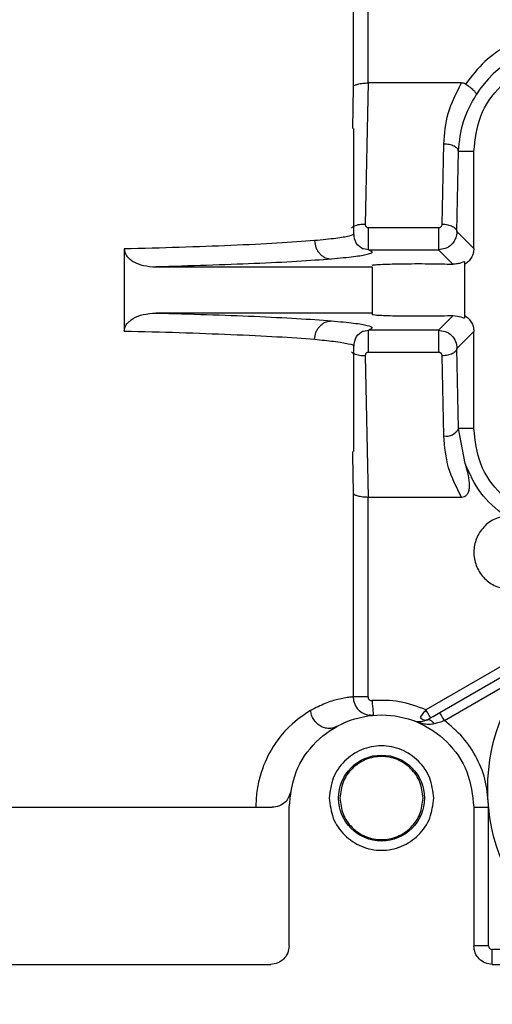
# Model space of a CAD drawing. Header units: inches. Extents: x 170 to 312, y 215 to 248.
# Tile 432 of 557: x 250.6617 to 250.7247, y 243.9757 to 244.1068. Entities that reach past the tile are written whole.
import ezdxf

# ---------------------------------------------------------------- set-up
doc = ezdxf.new("R2010")
doc.units = ezdxf.units.IN
doc.header["$LTSCALE"] = 0.25
doc.header["$MEASUREMENT"] = 0
doc.layers.add('ANNOTATIONS', color=1, linetype='Continuous')
doc.layers.add('STANDARD MOTOR LH', color=7, linetype='Continuous')
doc.styles.add('ARIAL', font='arial.ttf', dxfattribs={"height": 0.09375})
doc.dimstyles.new('STANDARD$0', dxfattribs={"dimtxt": 0.09375, "dimasz": 0.09375, "dimexe": 0.03125, "dimexo": 0.046875, "dimgap": 0.09, "dimtad": 0, "dimtih": 1, "dimtoh": 1, "dimdec": 4, "dimzin": 0, "dimdsep": 46, "dimtxsty": 'ARIAL', "dimcen": 0.09, "dimadec": 0, "dimazin": 0, "dimtfac": 1, "dimtdec": 4, "dimtofl": 0, "dimtmove": 0, "dimatfit": 1, "dimfxl": 1, "dimtolj": 1, "dimtzin": 0, "dimarcsym": 0})

# ---------------------------------------------------------------- blocks, each defined once
blk = doc.blocks.new('*D76')
at = {"layer": 'ANNOTATIONS', "color": 0, "lineweight": -2, "transparency": 16777216}
for p, q in [((250.2277552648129, 244.6685519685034), (250.2277552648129, 245.2761724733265)), ((251.4284425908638, 243.2752990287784), (251.4284425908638, 245.2761724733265)), ((250.3215052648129, 245.2449224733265), (250.6470028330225, 245.2449224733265)), ((251.3346925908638, 245.2449224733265), (251.0091950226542, 245.2449224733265))]:
    blk.add_line(p, q, dxfattribs=at)
at = {"layer": 'ANNOTATIONS', "color": 0, "transparency": 16777216}
for points in [[(250.3215052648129, 245.2605474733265), (250.3215052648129, 245.2292974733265), (250.2277552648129, 245.2449224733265)], [(251.3346925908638, 245.2605474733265), (251.3346925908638, 245.2292974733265), (251.4284425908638, 245.2449224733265)]]:
    blk.add_solid(points, dxfattribs=at)
at = {"layer": 'defpoints', "color": 0, "transparency": 16777216}
for p in [(250.2277552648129, 245.2449224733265), (250.2277552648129, 244.6216769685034), (251.4284425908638, 243.2284240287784)]:
    blk.add_point(p, dxfattribs=at)
at = {"layer": 'ANNOTATIONS', "color": 0, "transparency": 16777216, "insert": (250.8280989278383, 245.2449224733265), "char_height": 0.09375, "attachment_point": 5, "style": 'ARIAL'}
blk.add_mtext('\\A1;20"', dxfattribs=at)
blk = doc.blocks.new('*D77')
at = {"layer": 'ANNOTATIONS', "color": 0, "lineweight": -2, "transparency": 16777216}
for p, q in [((250.3659425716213, 244.2732890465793), (250.3659425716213, 244.8424586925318)), ((251.4284425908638, 243.2752990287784), (251.4284425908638, 244.8424586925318)), ((250.4596925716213, 244.8112086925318), (250.6120825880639, 244.8112086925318)), ((251.3346925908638, 244.8112086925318), (251.1823025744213, 244.8112086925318))]:
    blk.add_line(p, q, dxfattribs=at)
at = {"layer": 'ANNOTATIONS', "color": 0, "transparency": 16777216}
for points in [[(250.4596925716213, 244.8268336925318), (250.4596925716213, 244.7955836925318), (250.3659425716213, 244.8112086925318)], [(251.3346925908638, 244.8268336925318), (251.3346925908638, 244.7955836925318), (251.4284425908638, 244.8112086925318)]]:
    blk.add_solid(points, dxfattribs=at)
at = {"layer": 'defpoints', "color": 0, "transparency": 16777216}
for p in [(251.4284425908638, 244.8112086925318), (250.3659425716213, 244.2264140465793), (251.4284425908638, 243.2284240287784)]:
    blk.add_point(p, dxfattribs=at)
at = {"layer": 'ANNOTATIONS', "color": 0, "transparency": 16777216, "insert": (250.8971925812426, 244.8112086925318), "char_height": 0.09375, "attachment_point": 5, "style": 'ARIAL'}
blk.add_mtext('\\A1;17 3/8"', dxfattribs=at)

msp = doc.modelspace()

# ---------------------------------------------------------------- linework, layer by layer
at = {"layer": 'STANDARD MOTOR LH'}
for p, q in [((250.7061703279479, 244.1754655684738), (250.7061703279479, 244.097866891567)), ((250.708142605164, 244.0983942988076), (250.7081367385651, 244.1754655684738)), ((250.7061703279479, 244.097866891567), (250.7060648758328, 244.0923370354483)), ((250.708142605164, 244.0983942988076), (250.7077587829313, 244.0795977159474)), ((250.7205909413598, 244.0983942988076), (250.708142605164, 244.0983942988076)), ((250.7062417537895, 244.078335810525), (250.7062417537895, 244.0923370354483)), ((250.7180133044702, 244.0795953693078), (250.7182283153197, 244.0902596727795)), ((250.7199805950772, 244.0786109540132), (250.7201956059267, 244.0892758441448)), ((250.7222358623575, 244.0892758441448), (250.7201956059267, 244.0892758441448)), ((250.7222358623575, 244.0763558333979), (250.7222358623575, 244.0892758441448)), ((250.7175117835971, 244.0791131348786), (250.7082237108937, 244.0791131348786)), ((250.7222358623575, 244.0763558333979), (250.7199805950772, 244.0786109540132)), ((250.6756679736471, 244.0762871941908), (250.6756679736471, 244.0653547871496)), ((250.7082237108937, 244.0761616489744), (250.7073040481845, 244.0763388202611)), ((250.7082237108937, 244.0761616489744), (250.7175117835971, 244.0761616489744)), ((250.7184219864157, 244.0763358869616), (250.7175117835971, 244.0761616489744)), ((250.7194179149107, 244.0742555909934), (250.7175117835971, 244.0761616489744)), ((250.6798693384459, 244.073896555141), (250.7087024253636, 244.073896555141)), ((250.7087024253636, 244.073896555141), (250.7087024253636, 244.0675301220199)), ((250.7210055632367, 244.0745794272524), (250.7210055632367, 244.0670619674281)), ((250.7087024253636, 244.0677448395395), (250.6798693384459, 244.0677448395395)), ((250.7175117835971, 244.0654803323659), (250.7194179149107, 244.067386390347)), ((250.707303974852, 244.0653031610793), (250.7082237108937, 244.0654803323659)), ((250.7175117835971, 244.0654803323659), (250.7082237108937, 244.0654803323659)), ((250.7175117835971, 244.0654803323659), (250.718423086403, 244.065304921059)), ((250.7199805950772, 244.0630304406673), (250.7222358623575, 244.0652861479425)), ((250.7222358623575, 244.0523661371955), (250.7222358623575, 244.0652861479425)), ((250.7062417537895, 244.049304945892), (250.7062417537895, 244.0633073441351)), ((250.7077587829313, 244.0620436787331), (250.708142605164, 244.0432476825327)), ((250.7082237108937, 244.0625288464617), (250.7175117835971, 244.0625288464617)), ((250.7182283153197, 244.051381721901), (250.7180133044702, 244.0620466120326)), ((250.7201956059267, 244.0523661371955), (250.7199805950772, 244.0630304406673)), ((250.7222358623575, 244.0523661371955), (250.7201956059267, 244.0523661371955)), ((250.7210857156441, 244.0477092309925), (250.7201956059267, 244.0523661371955)), ((250.7060648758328, 244.049304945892), (250.7060738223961, 244.0488350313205)), ((250.7060738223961, 244.0488350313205), (250.7061703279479, 244.0437750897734)), ((250.7061703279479, 244.0437750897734), (250.7061703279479, 244.0166291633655)), ((250.7081367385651, 244.0166291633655), (250.708142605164, 244.0432476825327)), ((250.708142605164, 244.0432476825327), (250.7205909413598, 244.0432476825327)), ((250.7418088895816, 244.0298906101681), (250.7158567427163, 244.0149073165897)), ((250.7176910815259, 244.0145459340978), (250.7322049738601, 244.0229251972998)), ((250.71830619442, 244.0134799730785), (250.7297772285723, 244.0201027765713)), ((250.7081367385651, 244.0166291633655), (250.7061703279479, 244.0166291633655)), ((250.7084646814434, 244.0141775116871), (250.7082971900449, 244.0141927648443)), ((250.7086574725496, 244.0141599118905), (250.7085867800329, 244.0141663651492)), ((250.7085871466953, 244.0141446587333), (250.7088465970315, 244.014178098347)), ((250.6976295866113, 243.9834687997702), (250.6976295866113, 244.0019233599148)), ((250.7222358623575, 244.0019233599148), (250.7222358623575, 243.9834687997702)), ((250.7222358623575, 244.0019233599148), (250.7242043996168, 244.0019233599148)), ((250.7242043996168, 243.9834687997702), (250.7242043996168, 244.0018957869)), ((250.7242043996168, 243.9834687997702), (250.7222358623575, 243.9834687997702)), ((250.7246965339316, 243.9810077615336), (250.7246965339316, 243.9829765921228)), ((250.7359670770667, 243.9829765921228), (250.7246965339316, 243.9829765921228)), ((250.5819799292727, 243.9810077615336), (250.6951689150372, 243.9810077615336)), ((250.7246965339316, 243.9810077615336), (250.7382985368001, 243.9810077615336))]:
    msp.add_line(p, q, dxfattribs=at)
at = {"layer": 'STANDARD MOTOR LH', "flags": 128}
for points in [[(250.7086728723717, 244.0161393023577), (250.7087067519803, 244.0157568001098), (250.7087393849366, 244.015388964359), (250.7087693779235, 244.0150498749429), (250.708795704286, 244.0147524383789), (250.7088173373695, 244.0145089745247), (250.708833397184, 244.0143276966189), (250.7088432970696, 244.0142162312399), (250.7088465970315, 244.014178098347)], [(250.7164718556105, 244.0138419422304), (250.7164600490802, 244.0138624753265), (250.7164250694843, 244.0139229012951), (250.7163682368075, 244.0140214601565), (250.7162916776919, 244.0141540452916), (250.716198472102, 244.0143153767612), (250.716092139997, 244.0144995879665), (250.7159767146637, 244.0146996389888), (250.7158567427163, 244.0149073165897)], [(250.71830619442, 244.0134799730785), (250.7181862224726, 244.0136882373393), (250.7180707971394, 244.0138882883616), (250.7179644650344, 244.014071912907), (250.7178712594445, 244.0142338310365), (250.7177947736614, 244.0143664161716), (250.7177378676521, 244.0144643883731), (250.7177028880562, 244.0145254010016), (250.7176910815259, 244.0145459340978)]]:
    msp.add_lwpolyline(points, dxfattribs=at)
at = {"layer": 'STANDARD MOTOR LH'}
for centre, radius in [((250.7493027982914, 244.0043838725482), 0.02522145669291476), ((250.7099327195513, 244.0031535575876), 0.005720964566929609)]:
    msp.add_circle(centre, radius, dxfattribs=at)
for centre, radius, start, end in [((250.7345390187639, 244.0892756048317), 0.0141701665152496, 90, 147.8344107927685), ((250.7185525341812, 244.0531918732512), 0.001838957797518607, 259.8453454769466, 333.318922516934)]:
    msp.add_arc(centre, radius, start, end, dxfattribs=at)
for points, knots in [([(250.7345390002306, 244.1054130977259), (250.7332186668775, 244.1053195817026), (250.7305780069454, 244.1051325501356), (250.7268683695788, 244.1036348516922), (250.7235607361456, 244.1013843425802), (250.7219373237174, 244.099293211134), (250.7211256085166, 244.0982476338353)], [0, 0, 0, 0, 0.2499994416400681, 0.4999976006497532, 0.7499960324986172, 0.9999999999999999, 0.9999999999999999, 0.9999999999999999, 0.9999999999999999]), ([(250.7222358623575, 244.0892758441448), (250.722420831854, 244.0908879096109), (250.722790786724, 244.0941121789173), (250.7256356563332, 244.0981790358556), (250.7297025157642, 244.1010241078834), (250.7329268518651, 244.1013938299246), (250.7345390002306, 244.101578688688)], [0, 0, 0, 0, 0.2499886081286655, 0.4999986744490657, 0.7500023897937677, 1, 1, 1, 1]), ([(250.7061703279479, 244.097866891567), (250.7061877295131, 244.0979077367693), (250.7062202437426, 244.0979840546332), (250.7064105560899, 244.0981084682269), (250.7066986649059, 244.0982189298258), (250.7070750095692, 244.0983024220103), (250.7075287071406, 244.0983712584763), (250.7079015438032, 244.0983852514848), (250.708142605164, 244.0983942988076)], [0, 0, 0, 0, 0.1559122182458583, 0.2913166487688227, 0.4999964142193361, 0.636032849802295, 0.7646733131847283, 1, 1, 1, 1]), ([(250.7182283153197, 244.0902596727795), (250.7183427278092, 244.0916381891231), (250.7185776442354, 244.0944686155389), (250.7199083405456, 244.0970633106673), (250.7205909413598, 244.0983942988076)], [0, 0, 0, 0, 0.487034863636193, 1, 1, 1, 1]), ([(250.7211256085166, 244.0982476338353), (250.7210446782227, 244.0982902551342), (250.7208774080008, 244.0983783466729), (250.7206884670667, 244.098388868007), (250.7205909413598, 244.0983942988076)], [0, 0, 0, 0, 0.4838296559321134, 1, 1, 1, 1]), ([(250.7211256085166, 244.0982476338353), (250.7213331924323, 244.098105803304), (250.7217554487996, 244.0978172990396), (250.7222424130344, 244.0973857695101), (250.7225434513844, 244.0970198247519), (250.7225436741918, 244.0968859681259), (250.722543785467, 244.0968191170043)], [0, 0, 0, 0, 0.246127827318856, 0.5006603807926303, 0.7506181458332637, 1, 1, 1, 1]), ([(250.7201956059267, 244.0892758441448), (250.7203214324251, 244.0906307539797), (250.7205660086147, 244.093264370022), (250.7218973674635, 244.0956572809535), (250.722543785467, 244.0968191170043)], [0, 0, 0, 0, 0.5144674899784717, 1, 1, 1, 1]), ([(250.7201956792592, 244.0892758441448), (250.7201596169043, 244.0894022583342), (250.7200874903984, 244.0896550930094), (250.7196295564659, 244.0899765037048), (250.7189871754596, 244.0902055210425), (250.7184812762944, 244.0902416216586), (250.7182283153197, 244.0902596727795)], [0, 0, 0, 0, 0.2499384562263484, 0.4998893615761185, 0.7499334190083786, 1, 1, 1, 1]), ([(250.7059215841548, 244.079042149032), (250.705960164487, 244.0790904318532), (250.7060508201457, 244.0792038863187), (250.7062920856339, 244.0793523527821), (250.706614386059, 244.0794791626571), (250.7070947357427, 244.0795933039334), (250.7074976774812, 244.0795959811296), (250.7077587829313, 244.0795977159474)], [0, 0, 0, 0, 0.1344442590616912, 0.3159157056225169, 0.4972155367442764, 0.6741966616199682, 0.9999999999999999, 0.9999999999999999, 0.9999999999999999, 0.9999999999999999]), ([(250.7077587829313, 244.0795977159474), (250.7077612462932, 244.0795347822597), (250.7077660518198, 244.0794120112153), (250.7078537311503, 244.0792759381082), (250.7079484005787, 244.0791930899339), (250.7080312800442, 244.0791471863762), (250.7081243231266, 244.0791190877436), (250.7081900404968, 244.0791151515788), (250.7082237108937, 244.0791131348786)], [0, 0, 0, 0, 0.2647254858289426, 0.5164265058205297, 0.6401785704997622, 0.7582146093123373, 0.8761208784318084, 1, 1, 1, 1]), ([(250.7082237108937, 244.0761616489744), (250.7082237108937, 244.0761800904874), (250.7082237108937, 244.0762169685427), (250.7082237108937, 244.0764330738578), (250.7082237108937, 244.0767525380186), (250.7082237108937, 244.0771636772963), (250.7082237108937, 244.0776394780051), (250.7082237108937, 244.0781454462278), (250.7082237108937, 244.0786555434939), (250.7082237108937, 244.0789605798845), (250.7082237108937, 244.0791131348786)], [0, 0, 0, 0, 0.1250047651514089, 0.2499758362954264, 0.3749368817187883, 0.5000830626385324, 0.6248986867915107, 0.7500256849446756, 0.8749826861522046, 0.9999999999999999, 0.9999999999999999, 0.9999999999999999, 0.9999999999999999]), ([(250.7175117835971, 244.0791131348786), (250.7175450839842, 244.0791149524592), (250.7176107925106, 244.0791185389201), (250.7177376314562, 244.0791569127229), (250.7178737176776, 244.0792501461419), (250.7179898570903, 244.0794076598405), (250.7180053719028, 244.0795318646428), (250.7180133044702, 244.0795953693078)], [0, 0, 0, 0, 0.1206362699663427, 0.2380402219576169, 0.4832321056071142, 0.7357817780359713, 1, 1, 1, 1]), ([(250.7175117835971, 244.0791131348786), (250.7175117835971, 244.0789605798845), (250.7175117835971, 244.0786555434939), (250.7175117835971, 244.0781454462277), (250.7175117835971, 244.0776394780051), (250.7175117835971, 244.0771636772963), (250.7175117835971, 244.0767525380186), (250.7175117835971, 244.0764330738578), (250.7175117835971, 244.0762169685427), (250.7175117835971, 244.0761800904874), (250.7175117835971, 244.0761616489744)], [0, 0, 0, 0, 0.1250173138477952, 0.2499743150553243, 0.3751013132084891, 0.4999169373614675, 0.6250631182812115, 0.7500241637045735, 0.874995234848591, 0.9999999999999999, 0.9999999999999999, 0.9999999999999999, 0.9999999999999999]), ([(250.7180133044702, 244.0795953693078), (250.7182662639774, 244.079577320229), (250.7187721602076, 244.079541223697), (250.7194145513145, 244.0793121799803), (250.7198724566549, 244.0789908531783), (250.7199445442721, 244.0787376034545), (250.7199805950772, 244.0786109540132)], [0, 0, 0, 0, 0.250046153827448, 0.5000697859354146, 0.7499863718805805, 1, 1, 1, 1]), ([(250.7061902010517, 244.078335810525), (250.7062070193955, 244.0783248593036), (250.7063837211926, 244.0782098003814), (250.7056723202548, 244.077991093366), (250.7040670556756, 244.0776830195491), (250.7020393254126, 244.077489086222), (250.7010229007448, 244.0773918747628)], [0, 0, 0, 0, 0.03388594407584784, 0.3560224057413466, 0.6771983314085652, 0.9999999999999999, 0.9999999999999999, 0.9999999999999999, 0.9999999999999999]), ([(250.7075094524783, 244.0762660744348), (250.707150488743, 244.0764791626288), (250.7064388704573, 244.0769015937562), (250.7063071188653, 244.0778735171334), (250.706241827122, 244.0783551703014)], [0, 0, 0, 0, 0.5044329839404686, 1, 1, 1, 1]), ([(250.7199805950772, 244.0786109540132), (250.7199643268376, 244.0784037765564), (250.7199342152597, 244.0780203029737), (250.7196949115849, 244.0774172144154), (250.7193332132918, 244.0769241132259), (250.7188722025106, 244.0765455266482), (250.7185703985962, 244.0764049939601), (250.7184219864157, 244.0763358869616)], [0, 0, 0, 0, 0.2133004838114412, 0.3948069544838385, 0.6605261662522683, 0.8330636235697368, 0.9999999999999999, 0.9999999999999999, 0.9999999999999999, 0.9999999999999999]), ([(250.7010229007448, 244.0773918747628), (250.6994567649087, 244.0772724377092), (250.6964109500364, 244.0770401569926), (250.6901471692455, 244.0767396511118), (250.6833022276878, 244.076484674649), (250.6781578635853, 244.0763516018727), (250.6756679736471, 244.0762871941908)], [0, 0, 0, 0, 0.2725394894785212, 0.5300337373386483, 0.7725347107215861, 1, 1, 1, 1]), ([(250.7010229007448, 244.0773918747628), (250.7010563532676, 244.0770858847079), (250.7011078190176, 244.0766151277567), (250.7013925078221, 244.0760470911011), (250.7016846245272, 244.0756544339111), (250.7020468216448, 244.0753367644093), (250.7025726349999, 244.0750260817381), (250.7030094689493, 244.0749698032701), (250.7032937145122, 244.0749331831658)], [0, 0, 0, 0, 0.2389065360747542, 0.3675508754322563, 0.499058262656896, 0.6305849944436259, 0.7596235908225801, 1, 1, 1, 1]), ([(250.6756679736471, 244.0762871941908), (250.6756814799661, 244.0761434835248), (250.6757092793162, 244.0758476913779), (250.6759424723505, 244.0754045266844), (250.6763258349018, 244.0749774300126), (250.6770712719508, 244.0744623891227), (250.678270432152, 244.0740019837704), (250.6793116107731, 244.0739333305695), (250.6798693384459, 244.073896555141)], [0, 0, 0, 0, 0.08171451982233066, 0.1681887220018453, 0.2799602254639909, 0.4068002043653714, 0.6822409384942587, 1, 1, 1, 1]), ([(250.7082237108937, 244.0761616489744), (250.7084639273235, 244.0760574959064), (250.7089443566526, 244.0758491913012), (250.7081883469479, 244.0755353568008), (250.7064491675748, 244.0752270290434), (250.7043455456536, 244.0750311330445), (250.7032937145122, 244.0749331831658)], [0, 0, 0, 0, 0.2500059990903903, 0.50000832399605, 0.7499993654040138, 1, 1, 1, 1]), ([(250.7222358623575, 244.0763558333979), (250.7222187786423, 244.076135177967), (250.72218471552, 244.0756952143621), (250.7219172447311, 244.0750966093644), (250.7215297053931, 244.0745804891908), (250.7211812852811, 244.0743446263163), (250.7210055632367, 244.074225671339)], [0, 0, 0, 0, 0.2567043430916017, 0.5118413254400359, 0.7538022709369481, 1, 1, 1, 1]), ([(250.7032937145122, 244.0749331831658), (250.7018281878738, 244.0748237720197), (250.6989720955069, 244.0746105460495), (250.6932117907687, 244.0743300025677), (250.6869158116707, 244.0740897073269), (250.682171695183, 244.073959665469), (250.6798693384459, 244.073896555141)], [0, 0, 0, 0, 0.2707804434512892, 0.5277106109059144, 0.770794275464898, 0.9999999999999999, 0.9999999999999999, 0.9999999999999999, 0.9999999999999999]), ([(250.7087024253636, 244.0741112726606), (250.7087829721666, 244.074137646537), (250.7089342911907, 244.0741871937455), (250.709993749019, 244.074248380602), (250.7112620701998, 244.0742883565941), (250.7127260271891, 244.0743158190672), (250.7143859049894, 244.0743282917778), (250.7162232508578, 244.0743245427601), (250.7180134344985, 244.0743003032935), (250.7189460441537, 244.0742706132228), (250.7194179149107, 244.0742555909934)], [0, 0, 0, 0, 0.1528544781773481, 0.2871596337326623, 0.4029070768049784, 0.4999935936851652, 0.6204120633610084, 0.7438826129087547, 0.8704127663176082, 1, 1, 1, 1]), ([(250.7210055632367, 244.0745794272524), (250.7209848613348, 244.0745863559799), (250.720942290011, 244.0746006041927), (250.7206032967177, 244.0744491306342), (250.7201063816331, 244.0742841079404), (250.7196464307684, 244.0742650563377), (250.7194179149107, 244.0742555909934)], [0, 0, 0, 0, 0.2528302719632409, 0.5199193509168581, 0.761483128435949, 1, 1, 1, 1]), ([(250.6756679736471, 244.0653547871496), (250.6756813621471, 244.0654972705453), (250.6757089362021, 244.0657907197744), (250.6759386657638, 244.0662308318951), (250.6763172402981, 244.0666566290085), (250.6770557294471, 244.0671710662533), (250.6782565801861, 244.0676383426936), (250.6793032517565, 244.0677074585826), (250.6798693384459, 244.0677448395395)], [0, 0, 0, 0, 0.08103496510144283, 0.1668941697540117, 0.2776577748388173, 0.4037817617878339, 0.6775385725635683, 1, 1, 1, 1]), ([(250.6798693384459, 244.0677448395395), (250.6821717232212, 244.0676817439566), (250.6869158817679, 244.0675517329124), (250.6932118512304, 244.0673111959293), (250.6989721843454, 244.0670316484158), (250.7018282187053, 244.0668182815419), (250.7032937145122, 244.0667087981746)], [0, 0, 0, 0, 0.2292071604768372, 0.4722907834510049, 0.7292204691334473, 1, 1, 1, 1]), ([(250.7194179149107, 244.067386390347), (250.7189508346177, 244.0673713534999), (250.7180278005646, 244.0673416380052), (250.71625647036, 244.0673176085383), (250.7144367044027, 244.067313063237), (250.7126385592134, 244.0673261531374), (250.7110941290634, 244.0673571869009), (250.7098656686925, 244.0673996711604), (250.7089185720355, 244.0674582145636), (250.7087795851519, 244.0675044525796), (250.7087024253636, 244.0675301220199)], [0, 0, 0, 0, 0.1284301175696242, 0.2538008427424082, 0.3761785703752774, 0.4955456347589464, 0.6227116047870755, 0.729808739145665, 0.8500009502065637, 1, 1, 1, 1]), ([(250.7210055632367, 244.0670619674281), (250.7209840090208, 244.0670538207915), (250.7209393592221, 244.0670369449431), (250.7205195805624, 244.0672589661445), (250.7198477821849, 244.0673366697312), (250.7194179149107, 244.067386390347)], [0, 0, 0, 0, 0.2515476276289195, 0.5210837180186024, 1, 1, 1, 1]), ([(250.7210055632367, 244.0674163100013), (250.7211799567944, 244.067297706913), (250.7215276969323, 244.0670612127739), (250.7219159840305, 244.0665476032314), (250.722185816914, 244.0659484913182), (250.7222190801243, 244.0655082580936), (250.7222358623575, 244.0652861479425)], [0, 0, 0, 0, 0.2447607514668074, 0.4880520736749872, 0.7417077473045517, 1, 1, 1, 1]), ([(250.7010229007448, 244.0642495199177), (250.7010565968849, 244.0645565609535), (250.7011084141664, 244.0650287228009), (250.7013938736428, 244.0655975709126), (250.7016870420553, 244.0659898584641), (250.7020494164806, 244.0663068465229), (250.7025743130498, 244.0666166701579), (250.703010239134, 244.0666724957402), (250.7032937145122, 244.0667087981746)], [0, 0, 0, 0, 0.2396736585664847, 0.3685655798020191, 0.5000363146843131, 0.6315023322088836, 0.7603721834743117, 1, 1, 1, 1]), ([(250.7032937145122, 244.0667087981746), (250.7043455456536, 244.0666108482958), (250.7064491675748, 244.066414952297), (250.7081883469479, 244.0661066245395), (250.7089443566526, 244.0657927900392), (250.7084639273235, 244.0655844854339), (250.7082237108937, 244.0654803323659)], [0, 0, 0, 0, 0.2500006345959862, 0.49999167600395, 0.7499940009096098, 1, 1, 1, 1]), ([(250.6756679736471, 244.0653547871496), (250.6781578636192, 244.0652903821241), (250.6833022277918, 244.0651573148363), (250.6901471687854, 244.0649022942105), (250.6964109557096, 244.0646019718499), (250.6994567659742, 244.0643692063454), (250.7010229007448, 244.0642495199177)], [0, 0, 0, 0, 0.2274651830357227, 0.4699660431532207, 0.7274601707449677, 1, 1, 1, 1]), ([(250.7062417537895, 244.0633067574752), (250.7063103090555, 244.063784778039), (250.706448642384, 244.0647493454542), (250.7071538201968, 244.0651658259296), (250.7075095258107, 244.0653759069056)], [0, 0, 0, 0, 0.4955802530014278, 1, 1, 1, 1]), ([(250.7082237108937, 244.0625288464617), (250.7082237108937, 244.0626814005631), (250.7082237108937, 244.0629864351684), (250.7082237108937, 244.0634963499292), (250.7082237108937, 244.0640022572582), (250.7082237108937, 244.0644781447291), (250.7082237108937, 244.0648894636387), (250.7082237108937, 244.065208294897), (250.7082237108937, 244.0654243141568), (250.7082237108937, 244.0654616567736), (250.7082237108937, 244.0654803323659)], [0, 0, 0, 0, 0.1250268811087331, 0.2499934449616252, 0.3749859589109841, 0.4999461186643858, 0.625101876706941, 0.7499813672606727, 0.87496200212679, 1, 1, 1, 1]), ([(250.7175117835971, 244.0654803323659), (250.7175117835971, 244.0654616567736), (250.7175117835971, 244.0654243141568), (250.7175117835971, 244.065208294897), (250.7175117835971, 244.0648894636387), (250.7175117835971, 244.0644781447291), (250.7175117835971, 244.0640022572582), (250.7175117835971, 244.0634963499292), (250.7175117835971, 244.0629864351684), (250.7175117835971, 244.0626814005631), (250.7175117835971, 244.0625288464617)], [0, 0, 0, 0, 0.12503799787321, 0.2500186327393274, 0.374898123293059, 0.5000538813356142, 0.6250140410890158, 0.7500065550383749, 0.8749731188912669, 1, 1, 1, 1]), ([(250.718423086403, 244.065304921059), (250.718571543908, 244.0652360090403), (250.7188733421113, 244.065095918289), (250.7193787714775, 244.0646785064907), (250.7198657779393, 244.0639936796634), (250.7199422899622, 244.0633517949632), (250.7199805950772, 244.0630304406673)], [0, 0, 0, 0, 0.1671560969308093, 0.3398104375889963, 0.6694815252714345, 1, 1, 1, 1]), ([(250.7010229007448, 244.0642495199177), (250.7019173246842, 244.0641644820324), (250.703909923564, 244.0639750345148), (250.7056137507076, 244.0636685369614), (250.7063925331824, 244.0634404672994), (250.7062073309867, 244.0633183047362), (250.7061907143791, 244.0633073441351)], [0, 0, 0, 0, 0.2810953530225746, 0.6262246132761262, 0.9664643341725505, 0.9999999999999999, 0.9999999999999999, 0.9999999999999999, 0.9999999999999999]), ([(250.7077587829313, 244.0620436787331), (250.7074976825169, 244.0620454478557), (250.7070947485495, 244.0620481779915), (250.7066143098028, 244.0621620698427), (250.7062921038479, 244.0622897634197), (250.7060495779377, 244.0624390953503), (250.7059580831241, 244.062553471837), (250.7059186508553, 244.0626027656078)], [0, 0, 0, 0, 0.3248046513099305, 0.501243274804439, 0.682059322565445, 0.8629745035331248, 1, 1, 1, 1]), ([(250.7082237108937, 244.0625288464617), (250.7081903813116, 244.0625268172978), (250.7081250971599, 244.0625228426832), (250.7080324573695, 244.0624946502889), (250.7079491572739, 244.0624488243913), (250.707854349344, 244.0623660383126), (250.7077652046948, 244.0622302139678), (250.7077609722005, 244.062107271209), (250.7077587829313, 244.0620436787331)], [0, 0, 0, 0, 0.1225771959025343, 0.2400974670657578, 0.3584681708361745, 0.4834454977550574, 0.7328107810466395, 1, 1, 1, 1]), ([(250.7180133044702, 244.0620466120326), (250.7180053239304, 244.0621093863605), (250.7179896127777, 244.0622329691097), (250.7178914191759, 244.0623668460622), (250.7177915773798, 244.0624494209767), (250.7177056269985, 244.0624944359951), (250.717611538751, 244.0625228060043), (250.7175454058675, 244.0625268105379), (250.7175117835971, 244.0625288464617)], [0, 0, 0, 0, 0.2621071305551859, 0.5160058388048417, 0.641741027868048, 0.7605798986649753, 0.8782776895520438, 1, 1, 1, 1]), ([(250.7199805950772, 244.0630304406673), (250.7199445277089, 244.0629040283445), (250.719872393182, 244.0626512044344), (250.7194145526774, 244.0623297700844), (250.7187721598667, 244.0621007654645), (250.7182662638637, 244.0620646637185), (250.7180133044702, 244.0620466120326)], [0, 0, 0, 0, 0.2499419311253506, 0.4998824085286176, 0.7499299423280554, 1, 1, 1, 1]), ([(250.7345390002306, 244.0400632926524), (250.7329268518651, 244.0402481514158), (250.7297025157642, 244.0406178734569), (250.7256356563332, 244.0434629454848), (250.722790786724, 244.0475298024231), (250.722420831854, 244.0507540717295), (250.7222358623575, 244.0523661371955)], [0, 0, 0, 0, 0.2499976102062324, 0.5000013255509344, 0.7500113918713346, 1, 1, 1, 1]), ([(250.7205909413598, 244.0432476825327), (250.7199306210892, 244.0445272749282), (250.7185935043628, 244.0471183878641), (250.7183510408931, 244.0499489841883), (250.7182283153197, 244.051381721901)], [0, 0, 0, 0, 0.4938389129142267, 1, 1, 1, 1]), ([(250.7205909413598, 244.0432476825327), (250.7207272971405, 244.043259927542), (250.7209277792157, 244.0432779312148), (250.7211600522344, 244.0434083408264), (250.7213641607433, 244.0435889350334), (250.7215585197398, 244.0439278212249), (250.7217186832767, 244.0447005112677), (250.7216024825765, 244.0460107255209), (250.7212761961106, 244.0470831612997), (250.7210857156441, 244.0477092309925)], [0, 0, 0, 0, 0.07928898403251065, 0.1165775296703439, 0.1545220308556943, 0.2387496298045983, 0.3404257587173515, 0.6149518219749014, 1, 1, 1, 1]), ([(250.7263340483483, 244.0407320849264), (250.7251853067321, 244.041688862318), (250.7228878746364, 244.0436023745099), (250.7216864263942, 244.0463402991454), (250.7210857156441, 244.0477092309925)], [0, 0, 0, 0, 0.5000111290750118, 1, 1, 1, 1]), ([(250.7061703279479, 244.0437750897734), (250.7061876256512, 244.0437342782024), (250.7062199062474, 244.0436581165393), (250.7064105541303, 244.0435332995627), (250.7066989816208, 244.0434228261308), (250.707075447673, 244.0433392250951), (250.7075299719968, 244.0432692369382), (250.7079023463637, 244.0432561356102), (250.708142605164, 244.0432476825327)], [0, 0, 0, 0, 0.1558976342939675, 0.2909327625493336, 0.4995469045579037, 0.6365246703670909, 0.765482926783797, 1, 1, 1, 1]), ([(250.7263340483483, 244.0407320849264), (250.7257440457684, 244.0405647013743), (250.7245640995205, 244.040229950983), (250.7231781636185, 244.0389568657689), (250.7223278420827, 244.0373105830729), (250.7221391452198, 244.0354572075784), (250.7226350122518, 244.0336613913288), (250.7237492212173, 244.0321810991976), (250.7253279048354, 244.0311567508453), (250.7265474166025, 244.0310248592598), (250.7271571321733, 244.0309589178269)], [0, 0, 0, 0, 0.1250104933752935, 0.2500085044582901, 0.3750081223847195, 0.5000073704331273, 0.6250123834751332, 0.749991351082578, 0.8750039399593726, 1, 1, 1, 1]), ([(250.7061703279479, 244.0166291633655), (250.7060418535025, 244.0166169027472), (250.7058089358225, 244.0165946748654), (250.7050406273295, 244.0164880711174), (250.7039918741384, 244.0162643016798), (250.7025544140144, 244.0158707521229), (250.7011604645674, 244.015159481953), (250.7004903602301, 244.0148175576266)], [0, 0, 0, 0, 0.2214204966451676, 0.4014241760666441, 0.5571879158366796, 0.7871297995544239, 1, 1, 1, 1]), ([(250.7061703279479, 244.0166291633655), (250.7061798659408, 244.0164649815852), (250.7061991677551, 244.0161327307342), (250.7063559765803, 244.0156488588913), (250.7066079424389, 244.015196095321), (250.7070287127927, 244.0147180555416), (250.7075832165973, 244.0143669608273), (250.7082401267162, 244.0141702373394), (250.7086354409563, 244.0141753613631), (250.7088465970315, 244.014178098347)], [0, 0, 0, 0, 0.120780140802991, 0.2444199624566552, 0.3709141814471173, 0.5003770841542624, 0.7101485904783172, 0.8451766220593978, 1, 1, 1, 1]), ([(250.7081367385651, 244.0166291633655), (250.7081388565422, 244.0165943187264), (250.708143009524, 244.0165259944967), (250.7081744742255, 244.0164284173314), (250.7082255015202, 244.0163402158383), (250.7082942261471, 244.0162637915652), (250.7083763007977, 244.0162020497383), (250.7084680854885, 244.0161586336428), (250.7085685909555, 244.0161359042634), (250.7086375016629, 244.0161381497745), (250.7086728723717, 244.0161393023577)], [0, 0, 0, 0, 0.1278524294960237, 0.2506962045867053, 0.3726065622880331, 0.4998141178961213, 0.625689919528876, 0.7475043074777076, 0.8703982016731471, 1, 1, 1, 1]), ([(250.7158567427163, 244.0149073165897), (250.7146994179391, 244.0153458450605), (250.7123847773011, 244.0162228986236), (250.7099101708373, 244.0161671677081), (250.7086728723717, 244.0161393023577)], [0, 0, 0, 0, 0.5000019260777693, 0.9999999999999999, 0.9999999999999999, 0.9999999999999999, 0.9999999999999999]), ([(250.7004903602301, 244.0148175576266), (250.6995590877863, 244.0142109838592), (250.6978519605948, 244.0130990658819), (250.6953157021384, 244.010046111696), (250.6938717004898, 244.0067887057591), (250.6932685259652, 244.0040565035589), (250.6932113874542, 244.0026289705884), (250.6931831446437, 244.0019233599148)], [0, 0, 0, 0, 0.3206904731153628, 0.5878617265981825, 0.7963555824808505, 0.8993412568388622, 1, 1, 1, 1]), ([(250.7039403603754, 244.0126686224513), (250.7038087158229, 244.0126060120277), (250.7035284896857, 244.0124727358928), (250.7030297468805, 244.0123968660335), (250.7024665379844, 244.0124460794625), (250.7018760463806, 244.0126655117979), (250.7013267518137, 244.0130566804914), (250.7008879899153, 244.0135874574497), (250.700590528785, 244.0141922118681), (250.700522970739, 244.014613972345), (250.7004903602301, 244.0148175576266)], [0, 0, 0, 0, 0.09792255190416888, 0.2084435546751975, 0.3311390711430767, 0.4635544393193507, 0.6018292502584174, 0.7406689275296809, 0.8748199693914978, 1, 1, 1, 1]), ([(250.7158567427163, 244.0149073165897), (250.7157184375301, 244.0147386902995), (250.7154317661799, 244.0143891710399), (250.7151939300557, 244.0140857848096), (250.7150708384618, 244.013928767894)], [0, 0, 0, 0, 0.482452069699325, 1, 1, 1, 1]), ([(250.6976295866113, 244.0019233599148), (250.6978145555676, 244.0035335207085), (250.6981845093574, 244.0067539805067), (250.7010293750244, 244.0108493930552), (250.7050961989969, 244.0135859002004), (250.7099327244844, 244.0145463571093), (250.714769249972, 244.0135859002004), (250.7188360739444, 244.0108493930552), (250.7216809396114, 244.0067539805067), (250.7220508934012, 244.0035335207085), (250.7222358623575, 244.0019233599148)], [0, 0, 0, 0, 0.1249942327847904, 0.2499991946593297, 0.3749993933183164, 0.5, 0.6250006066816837, 0.7500008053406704, 0.8750057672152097, 1, 1, 1, 1]), ([(250.7159841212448, 244.0135603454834), (250.7157211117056, 244.0134537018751), (250.7150803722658, 244.0131938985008), (250.7145900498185, 244.0133391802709), (250.7143009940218, 244.0134248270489)], [0, 0, 0, 0, 0.4104781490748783, 1, 1, 1, 1]), ([(250.7150708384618, 244.013928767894), (250.7151527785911, 244.013846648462), (250.7153177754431, 244.0136812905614), (250.7155758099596, 244.013541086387), (250.7158081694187, 244.0134917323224), (250.7159270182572, 244.0135380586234), (250.7159841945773, 244.0135603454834)], [0, 0, 0, 0, 0.255652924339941, 0.5147896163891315, 0.766572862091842, 1, 1, 1, 1]), ([(250.7159841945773, 244.0135603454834), (250.7162514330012, 244.0137145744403), (250.7167891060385, 244.0140248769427), (250.7173892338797, 244.0143715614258), (250.7176910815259, 244.0145459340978)], [0, 0, 0, 0, 0.4970277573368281, 0.9999999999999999, 0.9999999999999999, 0.9999999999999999, 0.9999999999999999]), ([(250.7159841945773, 244.0135603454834), (250.7160502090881, 244.0135832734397), (250.7161845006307, 244.0136299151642), (250.7164481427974, 244.0135426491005), (250.71672138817, 244.0133553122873), (250.7168846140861, 244.0131638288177), (250.7169631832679, 244.0130716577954)], [0, 0, 0, 0, 0.2513851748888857, 0.5113860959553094, 0.7648045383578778, 1, 1, 1, 1]), ([(250.7169631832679, 244.0130716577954), (250.7171797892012, 244.0131337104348), (250.717611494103, 244.0132573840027), (250.7180751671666, 244.0134059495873), (250.71830619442, 244.0134799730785)], [0, 0, 0, 0, 0.5017453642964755, 1, 1, 1, 1]), ([(250.7242043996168, 244.0019233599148), (250.7241280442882, 244.0030464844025), (250.7239753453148, 244.0052925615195), (250.7227479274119, 244.0084635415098), (250.7209002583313, 244.0113178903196), (250.7191708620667, 244.0127592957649), (250.71830619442, 244.0134799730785)], [0, 0, 0, 0, 0.2500157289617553, 0.499993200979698, 0.7500054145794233, 1, 1, 1, 1]), ([(250.7143009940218, 244.0134248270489), (250.7147383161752, 244.0132809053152), (250.7153879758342, 244.0130671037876), (250.7162925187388, 244.0129580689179), (250.7167430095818, 244.0130343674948), (250.7169631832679, 244.0130716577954)], [0, 0, 0, 0, 0.5129002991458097, 0.7619340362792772, 1, 1, 1, 1]), ([(250.7168839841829, 244.0031535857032), (250.7167795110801, 244.0040633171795), (250.7165705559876, 244.0058828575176), (250.7149629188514, 244.0081965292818), (250.7126654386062, 244.0097430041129), (250.7099327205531, 244.0102858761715), (250.707200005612, 244.0097429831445), (250.7049024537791, 244.0081965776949), (250.7032949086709, 244.0058828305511), (250.7030859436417, 244.0040633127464), (250.7029814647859, 244.0031535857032)], [0, 0, 0, 0, 0.1249905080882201, 0.2499916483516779, 0.3749984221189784, 0.4999995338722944, 0.6250006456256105, 0.7500102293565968, 0.8750094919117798, 1, 1, 1, 1]), ([(250.7154691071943, 244.0031535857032), (250.7153858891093, 244.0038781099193), (250.7152194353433, 244.0053273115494), (250.7139392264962, 244.0071702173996), (250.7121092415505, 244.008401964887), (250.709932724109, 244.0088338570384), (250.70775620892, 244.0084019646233), (250.7059262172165, 244.0071702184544), (250.7046460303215, 244.0053273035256), (250.7044795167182, 244.0038781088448), (250.704396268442, 244.0031535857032)], [0, 0, 0, 0, 0.124984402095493, 0.2499952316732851, 0.3750001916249, 0.4999995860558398, 0.6249989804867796, 0.7500039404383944, 0.8750147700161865, 0.9999999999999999, 0.9999999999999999, 0.9999999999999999, 0.9999999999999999]), ([(250.6978016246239, 244.0039737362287), (250.6977346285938, 244.0037261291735), (250.6975891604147, 244.0031885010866), (250.6970620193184, 244.0025324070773), (250.6963126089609, 244.0020284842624), (250.6957013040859, 244.0019599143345), (250.6953754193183, 244.0019233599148)], [0, 0, 0, 0, 0.189435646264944, 0.4113207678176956, 0.686176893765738, 0.9999999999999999, 0.9999999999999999, 0.9999999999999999, 0.9999999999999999]), ([(250.7029814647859, 244.0031535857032), (250.7030859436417, 244.0022438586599), (250.7032949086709, 244.0004243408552), (250.7049024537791, 243.9981105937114), (250.707200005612, 243.9965641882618), (250.7099327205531, 243.9960212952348), (250.7126654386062, 243.9965641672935), (250.7149629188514, 243.9981106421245), (250.7165705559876, 244.0004243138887), (250.7167795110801, 244.0022438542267), (250.7168839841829, 244.0031535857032)], [0, 0, 0, 0, 0.1249905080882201, 0.2499897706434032, 0.3749993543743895, 0.5000004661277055, 0.6250015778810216, 0.7500083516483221, 0.8750094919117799, 1, 1, 1, 1]), ([(250.704396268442, 244.0031535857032), (250.7044794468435, 244.0024288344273), (250.7046457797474, 244.0009795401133), (250.7059264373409, 243.9991369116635), (250.7077561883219, 243.9979051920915), (250.7099327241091, 243.9974733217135), (250.7121092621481, 243.9979051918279), (250.7139390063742, 243.9991369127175), (250.715219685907, 244.0009795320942), (250.7153859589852, 244.0024288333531), (250.7154691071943, 244.0031535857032)], [0, 0, 0, 0, 0.1250172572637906, 0.2499985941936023, 0.3750022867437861, 0.5000004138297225, 0.6249985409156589, 0.7500022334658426, 0.8749835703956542, 1, 1, 1, 1]), ([(250.5817734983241, 244.0019233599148), (250.5858363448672, 244.0019233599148), (250.5939619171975, 244.0019233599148), (250.6080851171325, 244.0019233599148), (250.6230626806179, 244.0019233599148), (250.638574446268, 244.0019233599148), (250.6540862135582, 244.0019233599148), (250.6690638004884, 244.0019233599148), (250.6831870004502, 244.0019233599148), (250.6913125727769, 244.0019233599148), (250.6953754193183, 244.0019233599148)], [0, 0, 0, 0, 0.1250024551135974, 0.2500011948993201, 0.3749997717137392, 0.4999997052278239, 0.6250002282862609, 0.74999880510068, 0.8749975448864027, 1, 1, 1, 1]), ([(250.6976295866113, 243.9834687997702), (250.6975926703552, 243.9831461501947), (250.6975188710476, 243.9825011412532), (250.6969492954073, 243.9816880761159), (250.6961364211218, 243.9811184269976), (250.6954913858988, 243.9810446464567), (250.6951689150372, 243.9810077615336)], [0, 0, 0, 0, 0.2501073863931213, 0.4999898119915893, 0.7500311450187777, 1, 1, 1, 1]), ([(250.7246965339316, 243.9810077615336), (250.72437406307, 243.9810446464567), (250.723729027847, 243.9811184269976), (250.7229161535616, 243.9816880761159), (250.7223465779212, 243.9825011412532), (250.7222727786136, 243.9831461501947), (250.7222358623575, 243.9834687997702)], [0, 0, 0, 0, 0.2499688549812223, 0.5000101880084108, 0.7498926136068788, 1, 1, 1, 1]), ([(250.7242043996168, 243.9834687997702), (250.724211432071, 243.9834038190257), (250.7242254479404, 243.983274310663), (250.7243405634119, 243.9831131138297), (250.7245016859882, 243.9829971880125), (250.7246311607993, 243.9829835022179), (250.7246965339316, 243.9829765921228)], [0, 0, 0, 0, 0.251009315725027, 0.5002682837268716, 0.7476804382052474, 1, 1, 1, 1])]:
    msp.add_open_spline(points, degree=3, knots=knots, dxfattribs=at)

# ---------------------------------------------------------------- dimensions: what is measured, and where the dimension line sits
at = {"layer": 'ANNOTATIONS'}
for base, p1, p2, text, picture, middle in [((250.2277552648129, 245.2449224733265), (251.4284425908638, 243.2284240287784), (250.2277552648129, 244.6216769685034), '20"', '*D76', (250.8280989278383, 245.2449224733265)), ((251.4284425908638, 244.8112086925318), (250.3659425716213, 244.2264140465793), (251.4284425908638, 243.2284240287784), '17 3/8"', '*D77', (250.8971925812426, 244.8112086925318))]:
    dim = msp.add_linear_dim(base=base, p1=p1, p2=p2, text=text, dimstyle='STANDARD$0', dxfattribs=at)
    dim.commit()
    dim.dimension.update_dxf_attribs({"geometry": picture, "text_midpoint": middle, "dimtype": 160})

doc.saveas('drawing.dxf')
